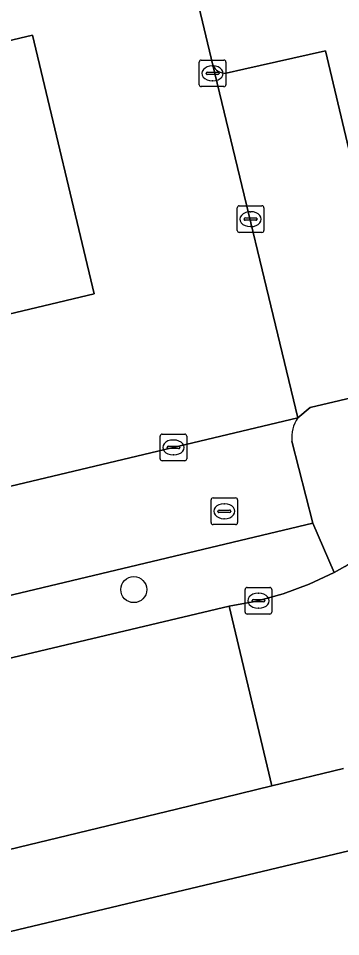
# Model space of a CAD drawing. Extents: x 158031 to 159244, y 380104 to 381214.
# Drawn here: x 158808.13 to 158820.25, y 381103.17 to 381137.67 of the extents above; entities that cross this region are included whole.
import ezdxf

# ---------------------------------------------------------------- set-up
doc = ezdxf.new("R2010")
doc.units = 0
for name, color, linetype in [('IMGEO_Boom', 7, 'Continuous'), ('IMGEO_Erf', 7, 'Continuous'), ('IMGEO_Kolk', 7, 'Continuous'), ('IMGEO_Parkeervlak_open', 7, 'Continuous'), ('IMGEO_Rijbaan_lokaal_open', 7, 'Continuous'), ('IMGEO_Rioolput', 7, 'Continuous'), ('IMGEO_Voetpad_open', 7, 'Continuous')]:
    doc.layers.add(name, color=color, linetype=linetype)

msp = doc.modelspace()

# ---------------------------------------------------------------- linework, layer by layer
at = {"layer": 'IMGEO_Boom'}
msp.add_circle((158812.467, 381116.211), 0.489, dxfattribs=at)
at = {"layer": 'IMGEO_Erf'}
msp.add_lwpolyline([(158935.076, 381123.331), (158917.576, 381119.084), (158917.672, 381118.676), (158917.126, 381118.535), (158917.029, 381118.946), (158912.873, 381117.9), (158912.826, 381118.066), (158909.83, 381117.305), (158896.589, 381114.197), (158896.486, 381114.173), (158894.157, 381123.882), (158874.061, 381119.125), (158867.783, 381117.637), (158831.385, 381108.974), (158807.287, 381103.239), (158793.199, 381099.919), (158788.674, 381098.853), (158775.793, 381095.818)], dxfattribs=at)
at = {"layer": 'IMGEO_Kolk'}
for p, q in [((158814.932, 381135.18), (158814.932, 381136.032)), ((158815.007, 381136.106), (158815.859, 381136.106)), ((158815.933, 381136.032), (158815.933, 381135.18)), ((158815.42, 381135.886), (158815.445, 381135.886)), ((158815.191, 381135.6), (158815.191, 381135.612)), ((158815.629, 381135.563), (158815.231, 381135.563)), ((158815.234, 381135.649), (158815.632, 381135.649)), ((158815.675, 381135.612), (158815.675, 381135.6)), ((158815.859, 381135.106), (158815.007, 381135.106)), ((158815.443, 381135.326), (158815.418, 381135.326)), ((158816.362, 381129.703), (158816.362, 381130.555)), ((158816.437, 381130.629), (158817.289, 381130.629)), ((158817.363, 381130.555), (158817.363, 381129.703)), ((158816.664, 381130.172), (158817.062, 381130.172)), ((158816.85, 381130.409), (158816.875, 381130.409)), ((158816.621, 381130.123), (158816.621, 381130.135)), ((158817.059, 381130.086), (158816.661, 381130.086)), ((158816.873, 381129.849), (158816.848, 381129.849)), ((158817.105, 381130.135), (158817.105, 381130.123)), ((158817.289, 381129.629), (158816.437, 381129.629)), ((158813.459, 381121.126), (158813.459, 381121.978)), ((158813.534, 381122.052), (158814.386, 381122.052)), ((158814.46, 381121.978), (158814.46, 381121.126)), ((158813.718, 381121.546), (158813.718, 381121.558)), ((158813.761, 381121.595), (158814.159, 381121.595)), ((158813.947, 381121.832), (158813.972, 381121.832)), ((158814.202, 381121.558), (158814.202, 381121.546)), ((158814.156, 381121.509), (158813.758, 381121.509)), ((158813.97, 381121.272), (158813.945, 381121.272)), ((158814.386, 381121.052), (158813.534, 381121.052)), ((158816.656, 381115.367), (158816.656, 381116.219)), ((158816.731, 381116.293), (158817.583, 381116.293)), ((158817.144, 381116.073), (158817.169, 381116.073)), ((158817.657, 381116.219), (158817.657, 381115.367)), ((158816.915, 381115.787), (158816.915, 381115.799)), ((158817.353, 381115.75), (158816.955, 381115.75)), ((158816.958, 381115.836), (158817.356, 381115.836)), ((158817.399, 381115.799), (158817.399, 381115.787)), ((158817.167, 381115.513), (158817.142, 381115.513)), ((158817.583, 381115.293), (158816.731, 381115.293))]:
    msp.add_line(p, q, dxfattribs=at)
for points in [[(158814.932, 381135.18), (158814.932, 381136.032)], [(158815.007, 381136.106), (158815.859, 381136.106)], [(158815.933, 381136.032), (158815.933, 381135.18)], [(158815.859, 381135.106), (158815.007, 381135.106)], [(158816.362, 381129.703), (158816.362, 381130.555)], [(158816.437, 381130.629), (158817.289, 381130.629)], [(158817.363, 381130.555), (158817.363, 381129.703)], [(158817.289, 381129.629), (158816.437, 381129.629)], [(158813.459, 381121.126), (158813.459, 381121.978)], [(158813.534, 381122.052), (158814.386, 381122.052)], [(158814.46, 381121.978), (158814.46, 381121.126)], [(158814.386, 381121.052), (158813.534, 381121.052)], [(158816.656, 381115.367), (158816.656, 381116.219)], [(158816.731, 381116.293), (158817.583, 381116.293)], [(158817.657, 381116.219), (158817.657, 381115.367)], [(158817.583, 381115.293), (158816.731, 381115.293)]]:
    msp.add_lwpolyline(points, dxfattribs=at)
for centre, radius, start, end in [((158815.009, 381136.03), 0.0765, 91.552, 178.448), ((158815.009, 381136.03), 0.0765, 91.552, 178.448), ((158815.857, 381136.03), 0.0765, 1.552, 88.448), ((158815.857, 381136.03), 0.0765, 1.552, 88.448), ((158815.231, 381135.609), 0.0403, 85.8775, 175.7526), ((158815.228, 381135.599), 0.0366, 178.938, 274.7102), ((158815.632, 381135.606), 0.043, 264.8664, 352.4533), ((158815.636, 381135.611), 0.0386, 1.7309, 96.639), ((158815.009, 381135.182), 0.0765, 181.552, 268.448), ((158815.009, 381135.182), 0.0765, 181.552, 268.448), ((158815.857, 381135.182), 0.0765, 271.552, 358.448), ((158815.857, 381135.182), 0.0765, 271.552, 358.448), ((158816.439, 381130.553), 0.0765, 91.552, 178.448), ((158816.439, 381130.553), 0.0765, 91.552, 178.448), ((158817.287, 381130.553), 0.0765, 1.552, 88.448), ((158817.287, 381130.553), 0.0765, 1.552, 88.448), ((158816.661, 381130.132), 0.0403, 85.8775, 175.7526), ((158817.066, 381130.134), 0.0386, 1.7309, 96.639), ((158816.658, 381130.122), 0.0366, 178.938, 274.7102), ((158817.062, 381130.129), 0.043, 264.8664, 352.4533), ((158816.439, 381129.705), 0.0765, 181.552, 268.448), ((158816.439, 381129.705), 0.0765, 181.552, 268.448), ((158817.287, 381129.705), 0.0765, 271.552, 358.448), ((158817.287, 381129.705), 0.0765, 271.552, 358.448), ((158813.536, 381121.976), 0.0765, 91.552, 178.448), ((158813.536, 381121.976), 0.0765, 91.552, 178.448), ((158814.384, 381121.976), 0.0765, 1.552, 88.448), ((158814.384, 381121.976), 0.0765, 1.552, 88.448), ((158813.758, 381121.555), 0.0403, 85.8775, 175.7526), ((158813.755, 381121.545), 0.0366, 178.938, 274.7102), ((158814.159, 381121.552), 0.043, 264.8664, 352.4533), ((158814.163, 381121.557), 0.0386, 1.7309, 96.639), ((158813.536, 381121.128), 0.0765, 181.552, 268.448), ((158813.536, 381121.128), 0.0765, 181.552, 268.448), ((158814.384, 381121.128), 0.0765, 271.552, 358.448), ((158814.384, 381121.128), 0.0765, 271.552, 358.448), ((158816.733, 381116.217), 0.0765, 91.552, 178.448), ((158816.733, 381116.217), 0.0765, 91.552, 178.448), ((158817.581, 381116.217), 0.0765, 1.552, 88.448), ((158817.581, 381116.217), 0.0765, 1.552, 88.448), ((158816.955, 381115.796), 0.0403, 85.8775, 175.7526), ((158816.952, 381115.786), 0.0366, 178.938, 274.7102), ((158817.356, 381115.793), 0.043, 264.8664, 352.4533), ((158817.36, 381115.798), 0.0386, 1.7309, 96.639), ((158816.733, 381115.369), 0.0765, 181.552, 268.448), ((158816.733, 381115.369), 0.0765, 181.552, 268.448), ((158817.581, 381115.369), 0.0765, 271.552, 358.448), ((158817.581, 381115.369), 0.0765, 271.552, 358.448)]:
    msp.add_arc(centre, radius, start, end, dxfattribs=at)
for centre, major_axis, ratio, start_param, end_param in [((158815.419, 381135.606), (-0.387, 0.002), 0.722429, 4.712389, 7.853982), ((158815.444, 381135.606), (-0.39, 0.002), 0.717154, 1.570796, 4.712389), ((158816.849, 381130.129), (-0.387, 0.002), 0.722429, 4.712389, 7.853982), ((158816.874, 381130.129), (-0.39, 0.002), 0.717154, 1.570796, 4.712389), ((158813.946, 381121.552), (-0.387, 0.002), 0.722429, 4.712389, 7.853982), ((158813.971, 381121.552), (-0.39, 0.002), 0.717154, 1.570796, 4.712389), ((158817.143, 381115.793), (-0.387, 0.002), 0.722429, 4.712389, 7.853982), ((158817.168, 381115.793), (-0.39, 0.002), 0.717154, 1.570796, 4.712389)]:
    msp.add_ellipse(centre, major_axis=major_axis, ratio=ratio, start_param=start_param, end_param=end_param, dxfattribs=at)
at = {"layer": 'IMGEO_Parkeervlak_open'}
msp.add_lwpolyline([(158762.941, 381115.893), (158810.972, 381127.324), (158808.656, 381137.041), (158760.651, 381125.674)], close=True, dxfattribs=at)
for points in [[(158815.439, 381135.916), (158818.642, 381122.665), (158819.106, 381123.05), (158822.661, 381123.895), (158819.676, 381136.452)], [(158819.676, 381136.452), (158816.603, 381135.76), (158815.948, 381135.613)], [(158818.642, 381122.665), (158784.35, 381114.508), (158785.394, 381110.661), (158819.206, 381118.709), (158818.417, 381121.784)]]:
    msp.add_lwpolyline(points, dxfattribs=at)
for centre, radius, start, end in [((158815.906, 381136.121), 0.51, 203.7243, 274.7463), ((158819.636, 381121.942), 1.229, 143.9602, 187.3865)]:
    msp.add_arc(centre, radius, start, end, dxfattribs=at)
at = {"layer": 'IMGEO_Rijbaan_lokaal_open'}
for points in [[(158815.439, 381135.916), (158812.815, 381146.897), (158811.348, 381152.858), (158809.618, 381160.174), (158807.366, 381159.64), (158754.44, 381147.086), (158754.304, 381147.053), (158751.688, 381146.404), (158751.316, 381146.312), (158749.618, 381145.885), (158749.651, 381145.719)], [(158749.595, 381144.398), (158758.112, 381108.371), (158759.387, 381108.621), (158762.05, 381109.23), (158765.202, 381109.992), (158765.466, 381110.056), (158769.258, 381110.931), (158784.35, 381114.508), (158818.642, 381122.665), (158815.439, 381135.916)], [(158820.405, 381117.081), (158820.008, 381116.86), (158819.066, 381116.411), (158818.088, 381116.048), (158817.082, 381115.775), (158816.055, 381115.592), (158817.655, 381108.838), (158820.359, 381109.495)], [(158792.521, 381102.764), (158814.076, 381107.969), (158817.655, 381108.838), (158816.055, 381115.592), (158786.071, 381108.489), (158785.072, 381108.25), (158780.282, 381107.103), (158766.592, 381103.807), (158766.042, 381103.686), (158759.475, 381102.116)]]:
    msp.add_lwpolyline(points, dxfattribs=at)
msp.add_lwpolyline([(158808.656, 381137.041), (158810.972, 381127.324), (158762.941, 381115.893), (158760.651, 381125.674)], close=True, dxfattribs=at)
at = {"layer": 'IMGEO_Rioolput'}
for p, q in [((158815.373, 381118.73), (158815.373, 381119.582)), ((158815.448, 381119.656), (158816.3, 381119.656)), ((158816.374, 381119.582), (158816.374, 381118.73)), ((158815.632, 381119.15), (158815.632, 381119.162)), ((158815.675, 381119.199), (158816.073, 381119.199)), ((158815.861, 381119.436), (158815.886, 381119.436)), ((158816.116, 381119.162), (158816.116, 381119.15)), ((158816.07, 381119.113), (158815.672, 381119.113)), ((158815.884, 381118.876), (158815.859, 381118.876)), ((158816.3, 381118.656), (158815.448, 381118.656))]:
    msp.add_line(p, q, dxfattribs=at)
for points in [[(158815.373, 381118.73), (158815.373, 381119.582)], [(158815.448, 381119.656), (158816.3, 381119.656)], [(158816.374, 381119.582), (158816.374, 381118.73)], [(158816.3, 381118.656), (158815.448, 381118.656)]]:
    msp.add_lwpolyline(points, dxfattribs=at)
for centre, radius, start, end in [((158815.45, 381119.58), 0.0765, 91.552, 178.448), ((158815.45, 381119.58), 0.0765, 91.552, 178.448), ((158816.298, 381119.58), 0.0765, 1.552, 88.448), ((158816.298, 381119.58), 0.0765, 1.552, 88.448), ((158815.672, 381119.159), 0.0403, 85.8775, 175.7526), ((158815.669, 381119.149), 0.0366, 178.938, 274.7102), ((158816.073, 381119.156), 0.043, 264.8664, 352.4533), ((158816.077, 381119.161), 0.0386, 1.7309, 96.639), ((158815.45, 381118.732), 0.0765, 181.552, 268.448), ((158815.45, 381118.732), 0.0765, 181.552, 268.448), ((158816.298, 381118.732), 0.0765, 271.552, 358.448), ((158816.298, 381118.732), 0.0765, 271.552, 358.448)]:
    msp.add_arc(centre, radius, start, end, dxfattribs=at)
for centre, major_axis, ratio, start_param, end_param in [((158815.86, 381119.156), (-0.387, 0.002), 0.722429, 4.712389, 7.853982), ((158815.885, 381119.156), (-0.39, 0.002), 0.717154, 1.570796, 4.712389)]:
    msp.add_ellipse(centre, major_axis=major_axis, ratio=ratio, start_param=start_param, end_param=end_param, dxfattribs=at)
at = {"layer": 'IMGEO_Voetpad_open'}
for points in [[(158818.417, 381121.784), (158819.206, 381118.709), (158820.008, 381116.86), (158820.405, 381117.081), (158821.081, 381117.515), (158821.716, 381118.007), (158822.305, 381118.554), (158822.842, 381119.152), (158823.324, 381119.795), (158823.746, 381120.479), (158824.106, 381121.198), (158824.4, 381121.946), (158824.562, 381122.472), (158824.803, 381123.288), (158824.971, 381124.123), (158825.063, 381124.969), (158825.079, 381125.821), (158825.019, 381126.67), (158824.883, 381127.51), (158824.828, 381127.76), (158822.636, 381137.033), (158822.241, 381138.712), (158820.228, 381147.251)], [(158812.815, 381146.897), (158815.439, 381135.916)], [(158815.948, 381135.613), (158816.603, 381135.76), (158819.676, 381136.452), (158822.661, 381123.895), (158819.106, 381123.05), (158818.642, 381122.665)], [(158780.282, 381107.103), (158785.072, 381108.25), (158786.071, 381108.489), (158816.055, 381115.592), (158817.082, 381115.775), (158818.088, 381116.048), (158819.066, 381116.411), (158820.008, 381116.86), (158819.206, 381118.709), (158785.394, 381110.661), (158784.35, 381114.508), (158769.258, 381110.931), (158765.466, 381110.056), (158765.202, 381109.992), (158762.05, 381109.23), (158759.387, 381108.621), (158758.112, 381108.371), (158753.981, 381107.372), (158751.389, 381106.745), (158752.171, 381103.533), (158749.286, 381099.049)], [(158820.359, 381109.495), (158817.655, 381108.838), (158814.076, 381107.969), (158792.521, 381102.764)], [(158793.199, 381099.919), (158807.287, 381103.239), (158831.385, 381108.974)]]:
    msp.add_lwpolyline(points, dxfattribs=at)
for centre, radius, start, end in [((158815.906, 381136.121), 0.51, 203.7243, 274.7463), ((158819.636, 381121.942), 1.229, 143.9602, 187.3865)]:
    msp.add_arc(centre, radius, start, end, dxfattribs=at)

doc.saveas('drawing.dxf')
